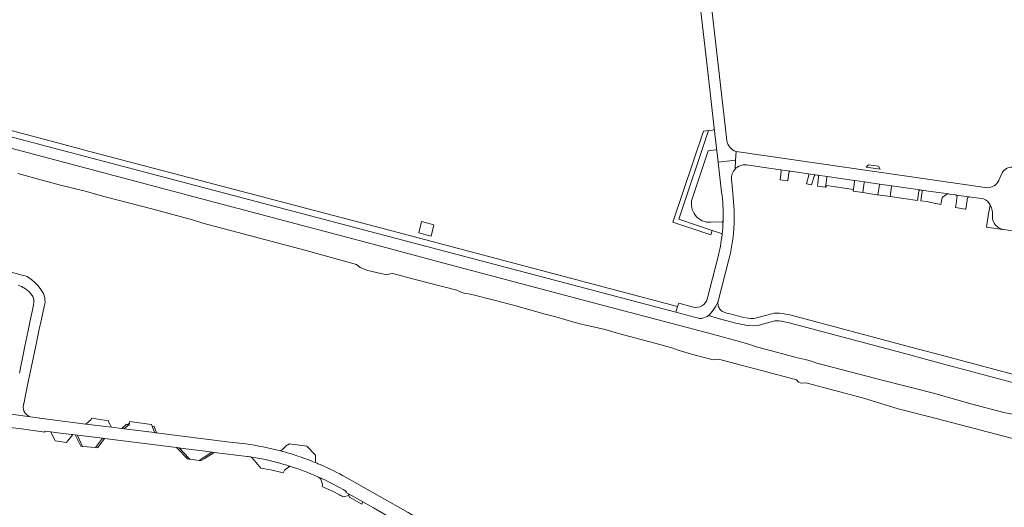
# Model space of a CAD drawing. Header units: metres. Extents: x 166325 to 190320, y 381923 to 404576.
# Tile 980 of 1056: x 181979 to 182509, y 385349 to 385612. Entities that reach past the tile are written whole.
import ezdxf

# ---------------------------------------------------------------- set-up
doc = ezdxf.new("R2010")
doc.units = ezdxf.units.M
for name, color, linetype, lineweight in [('B-WE-VH-VERHARDING_ASFALT-GV', 8, 'Continuous', 18), ('B-WE-VH-VERHARDING_BETON-GV', 8, 'Continuous', 18), ('B-WE-VH-VERHARDING_BETONSTRAATSTEEN-GV', 8, 'Continuous', 18), ('B-WE-VH-VERHARDING_HALFVERHARDING-GV', 8, 'Continuous', 18)]:
    doc.layers.add(name, color=color, linetype=linetype, lineweight=lineweight)

msp = doc.modelspace()

# ---------------------------------------------------------------- linework, layer by layer
at = {"layer": 'B-WE-VH-VERHARDING_ASFALT-GV', "flags": 128}
for points in [[(182359.68, 385547.06), (182348.716, 385642.958), (182342.753, 385642.173), (182342.861, 385641.228), (182342.865, 385641.193), (182342.874, 385641.111), (182343.325, 385637.18), (182343.371, 385636.782), (182343.409, 385636.449)], [(182359.68, 385547.06), (182348.716, 385642.958), (182342.753, 385642.173), (182342.861, 385641.228), (182342.865, 385641.193), (182342.874, 385641.111), (182343.325, 385637.18), (182343.371, 385636.782), (182343.409, 385636.449)], [(182343.409, 385636.449), (182343.916, 385632.022), (182343.928, 385631.915), (182344.03, 385631.024), (182344.05, 385630.849), (182349.413, 385584.04)], [(182343.409, 385636.449), (182343.916, 385632.022), (182343.928, 385631.915), (182344.03, 385631.024), (182344.05, 385630.849), (182349.413, 385584.04)], [(182349.413, 385584.04), (182352.871, 385553.853), (182354.289, 385541.641), (182355.008, 385535.428), (182364.392, 385536.515), (182364.629, 385541.282)], [(182349.413, 385584.04), (182352.871, 385553.853), (182354.289, 385541.641), (182355.008, 385535.428), (182364.392, 385536.515), (182364.629, 385541.282)], [(182499.998, 385521.71), (182364.709, 385541.258), (182364.629, 385541.282), (182364.392, 385536.515), (182364.154, 385531.741)], [(182499.998, 385521.71), (182364.709, 385541.258), (182364.629, 385541.282), (182364.392, 385536.515), (182364.154, 385531.741)], [(182364.154, 385531.741), (182364.392, 385536.515), (182355.008, 385535.428), (182356.87, 385519.345)], [(182364.154, 385531.741), (182364.392, 385536.515), (182355.008, 385535.428), (182356.87, 385519.345)], [(182370.195, 385533.994), (182388.444, 385531.37), (182388.61, 385531.346), (182393.959, 385530.577), (182402.525, 385529.345), (182403.338, 385529.228), (182403.485, 385529.207), (182407.509, 385528.629), (182408.586, 385528.474), (182413.64, 385527.747), (182428.524, 385525.607), (182433.75, 385524.856), (182441.916, 385523.681), (182448.391, 385522.75), (182463.739, 385520.543), (182464.372, 385520.452), (182479.032, 385518.345), (182480.584, 385518.121), (182482.95, 385517.781), (182483.048, 385517.767), (182490.253, 385516.731), (182497.936, 385515.626)], [(182370.195, 385533.994), (182388.444, 385531.37), (182388.61, 385531.346), (182393.959, 385530.577), (182402.525, 385529.345), (182403.338, 385529.228), (182403.485, 385529.207), (182407.509, 385528.629), (182408.586, 385528.474), (182413.64, 385527.747), (182428.524, 385525.607), (182433.75, 385524.856), (182441.916, 385523.681), (182448.391, 385522.75), (182463.739, 385520.543), (182464.372, 385520.452), (182479.032, 385518.345), (182480.584, 385518.121), (182482.95, 385517.781), (182483.048, 385517.767), (182490.253, 385516.731), (182497.936, 385515.626)], [(182363.415, 385499.42), (182363.412, 385499.997), (182363.56, 385502.21), (182363.666, 385505.846), (182363.595, 385509.482), (182362.94, 385518.77), (182362.138, 385526.246)], [(182363.415, 385499.42), (182363.412, 385499.997), (182363.56, 385502.21), (182363.666, 385505.846), (182363.595, 385509.482), (182362.94, 385518.77), (182362.138, 385526.246)], [(182507.927, 385529.624), (182507.792, 385529.325), (182506.194, 385525.771), (182506.103, 385525.567)], [(182507.927, 385529.624), (182507.792, 385529.325), (182506.194, 385525.771), (182506.103, 385525.567)], [(182357.666, 385504.698), (182357.649, 385504.244), (182357.629, 385503.79)], [(182357.666, 385504.698), (182357.649, 385504.244), (182357.629, 385503.79)], [(182503.735, 385502.519), (182504.399, 385501.576)], [(182503.735, 385502.519), (182504.399, 385501.576)], [(182508.601, 385499.158), (182515.998, 385498.145)], [(182508.601, 385499.158), (182515.998, 385498.145)], [(182354.83, 385483.992), (182349.065, 385461.707)], [(182354.83, 385483.992), (182349.065, 385461.707)], [(182354.966, 385460.65), (182360.561, 385482.243)], [(182354.966, 385460.65), (182360.561, 385482.243)], [(181968.832, 385400.362), (181984.649, 385398.239), (181983.674, 385398.658), (181983.19, 385398.928), (181982.737, 385399.247), (181982.32, 385399.612), (181981.943, 385400.017), (181981.61, 385400.46), (181981.324, 385400.935), (181981.09, 385401.437), (181980.908, 385401.96), (181980.829, 385402.299), (181980.749, 385403.053), (181980.75, 385403.81), (181980.83, 385404.563), (181980.949, 385405.106), (181980.99, 385405.304), (181982.145, 385410.805), (181983.625, 385417.94), (181985.551, 385427.171), (181987.515, 385436.53), (181989.391, 385445.514), (181990.592, 385450.895), (181992.016, 385457.635), (181992.294, 385458.984), (181992.453, 385460.353), (181992.429, 385461.372), (181992.295, 385462.383), (181992.053, 385463.373), (181991.606, 385464.618), (181991.003, 385465.795), (181990.252, 385466.884), (181988.687, 385468.829), (181986.902, 385470.575), (181985.345, 385472.012), (181983.647, 385473.28), (181982.714, 385473.796), (181981.726, 385474.198), (181980.697, 385474.479), (181979.352, 385474.795), (181972.957, 385476.467)], [(181968.832, 385400.362), (181984.649, 385398.239), (181983.674, 385398.658), (181983.19, 385398.928), (181982.737, 385399.247), (181982.32, 385399.612), (181981.943, 385400.017), (181981.61, 385400.46), (181981.324, 385400.935), (181981.09, 385401.437), (181980.908, 385401.96), (181980.829, 385402.299), (181980.749, 385403.053), (181980.75, 385403.81), (181980.83, 385404.563), (181980.949, 385405.106), (181980.99, 385405.304), (181982.145, 385410.805), (181983.625, 385417.94), (181985.551, 385427.171), (181987.515, 385436.53), (181989.391, 385445.514), (181990.592, 385450.895), (181992.016, 385457.635), (181992.294, 385458.984), (181992.453, 385460.353), (181992.429, 385461.372), (181992.295, 385462.383), (181992.053, 385463.373), (181991.606, 385464.618), (181991.003, 385465.795), (181990.252, 385466.884), (181988.687, 385468.829), (181986.902, 385470.575), (181985.345, 385472.012), (181983.647, 385473.28), (181982.714, 385473.796), (181981.726, 385474.198), (181980.697, 385474.479), (181979.352, 385474.795), (181972.957, 385476.467)], [(181968.832, 385400.362), (181984.649, 385398.239), (181983.674, 385398.658), (181983.19, 385398.928), (181982.737, 385399.247), (181982.32, 385399.612), (181981.943, 385400.017), (181981.61, 385400.46), (181981.324, 385400.935), (181981.09, 385401.437), (181980.908, 385401.96), (181980.829, 385402.299), (181980.749, 385403.053), (181980.75, 385403.81), (181980.83, 385404.563), (181980.949, 385405.106), (181980.99, 385405.304), (181982.145, 385410.805), (181983.625, 385417.94), (181985.551, 385427.171), (181987.515, 385436.53), (181989.391, 385445.514), (181990.592, 385450.895), (181992.016, 385457.635), (181992.294, 385458.984), (181992.453, 385460.353), (181992.429, 385461.372), (181992.295, 385462.383), (181992.053, 385463.373), (181991.606, 385464.618), (181991.003, 385465.795), (181990.252, 385466.884), (181988.687, 385468.829), (181986.902, 385470.575), (181985.345, 385472.012), (181983.647, 385473.28), (181982.714, 385473.796), (181981.726, 385474.198), (181980.697, 385474.479), (181979.352, 385474.795), (181972.957, 385476.467)], [(181977.977, 385469.235), (181979.869, 385468.515), (181981.993, 385467.297), (181983.756, 385465.824), (181985.044, 385464.424), (181985.825, 385463.008), (181986.346, 385461.418), (181986.419, 385459.999), (181986.271, 385458.637), (181985.489, 385454.956), (181984.498, 385450.121), (181983.612, 385445.672), (181982.674, 385441.267), (181981.651, 385436.262), (181980.519, 385430.834), (181979.391, 385425.482), (181978.641, 385421.816)], [(181977.977, 385469.235), (181979.869, 385468.515), (181981.993, 385467.297), (181983.756, 385465.824), (181985.044, 385464.424), (181985.825, 385463.008), (181986.346, 385461.418), (181986.419, 385459.999), (181986.271, 385458.637), (181985.489, 385454.956), (181984.498, 385450.121), (181983.612, 385445.672), (181982.674, 385441.267), (181981.651, 385436.262), (181980.519, 385430.834), (181979.391, 385425.482), (181978.641, 385421.816)], [(181977.977, 385469.235), (181979.869, 385468.515), (181981.993, 385467.297), (181983.756, 385465.824), (181985.044, 385464.424), (181985.825, 385463.008), (181986.346, 385461.418), (181986.419, 385459.999), (181986.271, 385458.637), (181985.489, 385454.956), (181984.498, 385450.121), (181983.612, 385445.672), (181982.674, 385441.267), (181981.651, 385436.262), (181980.519, 385430.834), (181979.391, 385425.482), (181978.641, 385421.816)], [(182341.721, 385457.417), (182333.76, 385459.54), (182333.184, 385457.666), (182332.24, 385454.59), (182343.051, 385451.75), (182345.184, 385451.19)], [(182341.721, 385457.417), (182333.76, 385459.54), (182333.184, 385457.666), (182332.24, 385454.59), (182343.051, 385451.75), (182345.184, 385451.19)], [(182375.138, 385451.338), (182374.171, 385451.231), (182372.656, 385451.217), (182371.148, 385451.354), (182368.749, 385451.828), (182360.712, 385453.858), (182359.434, 385454.177), (182358.199, 385454.632), (182357.019, 385455.216), (182356.566, 385455.592), (182356.16, 385456.017), (182355.804, 385456.485), (182355.503, 385456.991), (182355.263, 385457.528), (182355.085, 385458.089), (182354.805, 385460.119)], [(182375.138, 385451.338), (182374.171, 385451.231), (182372.656, 385451.217), (182371.148, 385451.354), (182368.749, 385451.828), (182360.712, 385453.858), (182359.434, 385454.177), (182358.199, 385454.632), (182357.019, 385455.216), (182356.566, 385455.592), (182356.16, 385456.017), (182355.804, 385456.485), (182355.503, 385456.991), (182355.263, 385457.528), (182355.085, 385458.089), (182354.805, 385460.119)], [(182345.184, 385451.19), (182346.119, 385451.312), (182347.12, 385451.558), (182348.089, 385451.913), (182349.013, 385452.372), (182349.745, 385452.842), (182349.881, 385452.929), (182350.85, 385453.936), (182352.32, 385455.805)], [(182345.184, 385451.19), (182346.119, 385451.312), (182347.12, 385451.558), (182348.089, 385451.913), (182349.013, 385452.372), (182349.745, 385452.842), (182349.881, 385452.929), (182350.85, 385453.936), (182352.32, 385455.805)], [(182352.32, 385455.805), (182350.85, 385453.936), (182349.881, 385452.929), (182349.745, 385452.842), (182356.237, 385450.938), (182356.461, 385450.879), (182358.443, 385450.355), (182364.56, 385448.738), (182370.861, 385447.374), (182374.172, 385447.19), (182376.626, 385447.393), (182380.194, 385448.478), (182380.898, 385448.692), (182384.769, 385449.726), (182385.612, 385449.885), (182386.718, 385449.929), (182387.865, 385449.92), (182389.06, 385449.809), (182389.788, 385449.682), (182393.298, 385448.934), (182457.461, 385431.793), (182465.267, 385429.767), (182473.786, 385427.432), (182597.682, 385394.334)], [(182352.32, 385455.805), (182350.85, 385453.936), (182349.881, 385452.929), (182349.745, 385452.842), (182356.237, 385450.938), (182356.461, 385450.879), (182358.443, 385450.355), (182364.56, 385448.738), (182370.861, 385447.374), (182374.172, 385447.19), (182376.626, 385447.393), (182380.194, 385448.478), (182380.898, 385448.692), (182384.769, 385449.726), (182385.612, 385449.885), (182386.718, 385449.929), (182387.865, 385449.92), (182389.06, 385449.809), (182389.788, 385449.682), (182393.298, 385448.934), (182457.461, 385431.793), (182465.267, 385429.767), (182473.786, 385427.432), (182597.682, 385394.334)], [(182598.83, 385398.384), (182474.529, 385431.592), (182458.857, 385435.779), (182394.335, 385453.016), (182390.588, 385453.814), (182389.616, 385453.983), (182388.077, 385454.126), (182386.65, 385454.138), (182385.136, 385454.077), (182383.835, 385453.832), (182379.742, 385452.739), (182375.138, 385451.338)], [(182598.83, 385398.384), (182474.529, 385431.592), (182458.857, 385435.779), (182394.335, 385453.016), (182390.588, 385453.814), (182389.616, 385453.983), (182388.077, 385454.126), (182386.65, 385454.138), (182385.136, 385454.077), (182383.835, 385453.832), (182379.742, 385452.739), (182375.138, 385451.338)], [(182035.036, 385391.782), (182034.123, 385391.896), (182033.831, 385391.932), (182028.297, 385392.622), (182014.469, 385394.346), (182003.377, 385395.729), (181989.713, 385397.558), (181989.448, 385397.594), (181988.579, 385397.711), (181984.649, 385398.239), (181968.832, 385400.362), (181968.772, 385400.37), (181968.18, 385400.45), (181967.607, 385400.532), (181967.465, 385400.552), (181954.923, 385402.355), (181927.332, 385406.321), (181907.425, 385408.356), (181902.497, 385408.757), (181897.861, 385409.151)], [(182035.036, 385391.782), (182034.123, 385391.896), (182033.831, 385391.932), (182028.297, 385392.622), (182014.469, 385394.346), (182003.377, 385395.729), (181989.713, 385397.558), (181989.448, 385397.594), (181988.579, 385397.711), (181984.649, 385398.239), (181968.832, 385400.362), (181968.772, 385400.37), (181968.18, 385400.45), (181967.607, 385400.532), (181967.465, 385400.552), (181954.923, 385402.355), (181927.332, 385406.321), (181907.425, 385408.356), (181902.497, 385408.757), (181897.861, 385409.151)], [(182035.036, 385391.782), (182034.123, 385391.896), (182033.831, 385391.932), (182028.297, 385392.622), (182014.469, 385394.346), (182003.377, 385395.729), (181989.713, 385397.558), (181989.448, 385397.594), (181988.579, 385397.711), (181984.649, 385398.239), (181968.832, 385400.362), (181968.772, 385400.37), (181968.18, 385400.45), (181967.607, 385400.532), (181967.465, 385400.552), (181954.923, 385402.355), (181927.332, 385406.321), (181907.425, 385408.356), (181902.497, 385408.757), (181897.861, 385409.151)], [(181973.826, 385392.513), (181979.758, 385391.699), (181992.318, 385389.977), (181992.401, 385390.555), (181995.59, 385390.154), (181999.445, 385389.67), (182006.795, 385388.746), (182007.471, 385388.661), (182008.707, 385388.506), (182009.862, 385388.361), (182009.875, 385388.359), (182023.328, 385386.669), (182023.801, 385386.61), (182024.459, 385386.527), (182063.281, 385381.651), (182064.647, 385381.48), (182065.337, 385381.393), (182080.164, 385379.54), (182082.391, 385379.262), (182083.64, 385379.106), (182095.378, 385377.639), (182101.346, 385376.893)], [(181973.826, 385392.513), (181979.758, 385391.699), (181992.318, 385389.977), (181992.401, 385390.555), (181995.59, 385390.154), (181999.445, 385389.67), (182006.795, 385388.746), (182007.471, 385388.661), (182008.707, 385388.506), (182009.862, 385388.361), (182009.875, 385388.359), (182023.328, 385386.669), (182023.801, 385386.61), (182024.459, 385386.527), (182063.281, 385381.651), (182064.647, 385381.48), (182065.337, 385381.393), (182080.164, 385379.54), (182082.391, 385379.262), (182083.64, 385379.106), (182095.378, 385377.639), (182101.346, 385376.893)], [(181973.826, 385392.513), (181979.758, 385391.699), (181992.318, 385389.977), (181992.401, 385390.555), (181995.59, 385390.154), (181999.445, 385389.67), (182006.795, 385388.746), (182007.471, 385388.661), (182008.707, 385388.506), (182009.862, 385388.361), (182009.875, 385388.359), (182023.328, 385386.669), (182023.801, 385386.61), (182024.459, 385386.527), (182063.281, 385381.651), (182064.647, 385381.48), (182065.337, 385381.393), (182080.164, 385379.54), (182082.391, 385379.262), (182083.64, 385379.106), (182095.378, 385377.639), (182101.346, 385376.893)], [(182100.567, 385383.613), (182091.949, 385384.687), (182053.692, 385389.456), (182052.419, 385389.615), (182051.701, 385389.704), (182051.34, 385389.749), (182035.036, 385391.782)], [(182100.567, 385383.613), (182091.949, 385384.687), (182053.692, 385389.456), (182052.419, 385389.615), (182051.701, 385389.704), (182051.34, 385389.749), (182035.036, 385391.782)], [(182100.567, 385383.613), (182091.949, 385384.687), (182053.692, 385389.456), (182052.419, 385389.615), (182051.701, 385389.704), (182051.34, 385389.749), (182035.036, 385391.782)], [(182128.652, 385377.124), (182127.744, 385377.428)], [(182128.652, 385377.124), (182127.744, 385377.428)], [(182128.652, 385377.124), (182127.744, 385377.428)], [(182141.387, 385372.19), (182140.694, 385372.492), (182139.999, 385372.791)], [(182141.387, 385372.19), (182140.694, 385372.492), (182139.999, 385372.791)], [(182141.387, 385372.19), (182140.694, 385372.492), (182139.999, 385372.791)], [(182154.804, 385358.043), (182154.517, 385357.488), (182155.943, 385356.686), (182163.606, 385352.373), (182169.318, 385349.159), (182191.053, 385336.661), (182195.246, 385334.25), (182202.768, 385329.925), (182204.501, 385328.928), (182221.14, 385319.361), (182223.011, 385318.285), (182223.33, 385318.101), (182226.658, 385324.03), (182219.08, 385328.782), (182209.112, 385334.508), (182200.946, 385339.199), (182198.931, 385340.357), (182195.107, 385342.553), (182187.969, 385346.653), (182172.753, 385355.394), (182156.224, 385364.712), (182154.337, 385365.776)], [(182154.804, 385358.043), (182154.517, 385357.488), (182155.943, 385356.686), (182163.606, 385352.373), (182169.318, 385349.159), (182191.053, 385336.661), (182195.246, 385334.25), (182202.768, 385329.925), (182204.501, 385328.928), (182221.14, 385319.361), (182223.011, 385318.285), (182223.33, 385318.101), (182226.658, 385324.03), (182219.08, 385328.782), (182209.112, 385334.508), (182200.946, 385339.199), (182198.931, 385340.357), (182195.107, 385342.553), (182187.969, 385346.653), (182172.753, 385355.394), (182156.224, 385364.712), (182154.337, 385365.776)], [(182154.804, 385358.043), (182154.517, 385357.488), (182155.943, 385356.686), (182163.606, 385352.373), (182169.318, 385349.159), (182191.053, 385336.661), (182195.246, 385334.25), (182202.768, 385329.925), (182204.501, 385328.928), (182221.14, 385319.361), (182223.011, 385318.285), (182223.33, 385318.101), (182226.658, 385324.03), (182219.08, 385328.782), (182209.112, 385334.508), (182200.946, 385339.199), (182198.931, 385340.357), (182195.107, 385342.553), (182187.969, 385346.653), (182172.753, 385355.394), (182156.224, 385364.712), (182154.337, 385365.776)]]:
    msp.add_lwpolyline(points, dxfattribs=at)
at = {"layer": 'B-WE-VH-VERHARDING_ASFALT-GV'}
for points in [[(182364.629, 385541.282, -0.2881523), (182359.68, 385547.06)], [(182362.138, 385526.246, -0.2075059), (182364.154, 385531.741)], [(182362.138, 385526.246, -0.2075059), (182364.154, 385531.741)], [(182364.154, 385531.741, -0.2305627), (182370.195, 385533.994)], [(182364.154, 385531.741, -0.2305627), (182370.195, 385533.994)], [(182513.48, 385532.81, 0.27323), (182507.927, 385529.624)], [(182513.48, 385532.81, 0.27323), (182507.927, 385529.624)], [(182506.103, 385525.567, -0.2919422), (182499.998, 385521.71)], [(182506.103, 385525.567, -0.2919422), (182499.998, 385521.71)], [(182356.87, 385519.345, -0.0445126), (182357.666, 385504.698)], [(182356.87, 385519.345, -0.0445126), (182357.666, 385504.698)], [(182497.936, 385515.626, -0.2197829), (182501.441, 385512.461)], [(182497.936, 385515.626, -0.2197829), (182501.441, 385512.461)], [(182501.441, 385512.461, -0.1556733), (182502.771, 385506.006)], [(182501.441, 385512.461, -0.1556733), (182502.771, 385506.006)], [(182502.771, 385506.006, 0.1311667), (182503.735, 385502.519)], [(182502.771, 385506.006, 0.1311667), (182503.735, 385502.519)], [(182357.629, 385503.79, -0.0322014), (182357.1, 385496.49)], [(182504.399, 385501.576, 0.0819481), (182506.129, 385500.084)], [(182504.399, 385501.576, 0.0819481), (182506.129, 385500.084)], [(182506.129, 385500.084, 0.0659794), (182507.817, 385499.339)], [(182506.129, 385500.084, 0.0659794), (182507.817, 385499.339)], [(182357.1, 385496.49, -0.0368122), (182354.83, 385483.992)], [(182357.1, 385496.49, -0.0368122), (182354.83, 385483.992)], [(182360.561, 385482.243, 0.0494826), (182363.415, 385499.42)], [(182360.561, 385482.243, 0.0494826), (182363.415, 385499.42)], [(182507.817, 385499.339, 0.0295297), (182508.601, 385499.158)], [(182349.065, 385461.707, -0.4161716), (182341.721, 385457.417)], [(182349.065, 385461.707, -0.4161716), (182341.721, 385457.417)], [(182352.32, 385455.805, 0.1034671), (182354.805, 385460.119)], [(182352.32, 385455.805, 0.1034671), (182354.805, 385460.119)], [(182354.805, 385460.119, -0.1034671), (182352.32, 385455.805)], [(182354.805, 385460.119, 0.0125958), (182354.966, 385460.65)], [(182354.805, 385460.119, 0.0125958), (182354.966, 385460.65)], [(182119.274, 385379.932, 0.0319084), (182100.567, 385383.613)], [(182119.274, 385379.932, 0.0319084), (182100.567, 385383.613)], [(182119.274, 385379.932, 0.0319084), (182100.567, 385383.613)], [(182127.744, 385377.428, 0.0149001), (182119.274, 385379.932)], [(182127.744, 385377.428, 0.0149001), (182119.274, 385379.932)], [(182127.744, 385377.428, 0.0149001), (182119.274, 385379.932)], [(182101.346, 385376.893, -0.0045965), (182103.721, 385376.55)], [(182101.346, 385376.893, -0.0045965), (182103.721, 385376.55)], [(182101.346, 385376.893, -0.0045965), (182103.721, 385376.55)], [(182103.721, 385376.55, -0.035323), (182121.095, 385372.595)], [(182103.721, 385376.55, -0.035323), (182121.095, 385372.595)], [(182103.721, 385376.55, -0.035323), (182121.095, 385372.595)], [(182121.095, 385372.595, -0.0057314), (182124.263, 385371.639)], [(182121.095, 385372.595, -0.0057314), (182124.263, 385371.639)], [(182121.095, 385372.595, -0.0057314), (182124.263, 385371.639)], [(182138.069, 385373.601, 0.0162389), (182128.652, 385377.124)], [(182138.069, 385373.601, 0.0162389), (182128.652, 385377.124)], [(182139.999, 385372.791, 0.003013), (182138.069, 385373.601)], [(182139.999, 385372.791, 0.003013), (182138.069, 385373.601)], [(182139.999, 385372.791, 0.003013), (182138.069, 385373.601)], [(182154.337, 385365.776, 0.023148), (182141.387, 385372.19)], [(182154.337, 385365.776, 0.023148), (182141.387, 385372.19)], [(182154.337, 385365.776, 0.023148), (182141.387, 385372.19)], [(182124.263, 385371.639, -0.0281841), (182139.7, 385365.815)], [(182124.263, 385371.639, -0.0281841), (182139.7, 385365.815)], [(182124.263, 385371.639, -0.0281841), (182139.7, 385365.815)], [(182139.7, 385365.815, -0.0290156), (182154.804, 385358.043)], [(182139.7, 385365.815, -0.0290156), (182154.804, 385358.043)], [(182139.7, 385365.815, -0.0290156), (182154.804, 385358.043)]]:
    msp.add_lwpolyline(points, format="xyb", dxfattribs=at)
at = {"layer": 'B-WE-VH-VERHARDING_BETON-GV', "flags": 128}
for points in [[(182200.461, 385495.594), (182201.894, 385501.725), (182195.204, 385503.507), (182193.792, 385497.371)], [(182200.461, 385495.594), (182201.894, 385501.725), (182195.204, 385503.507), (182193.792, 385497.371)], [(182037.975, 385394.834), (182037.606, 385394.885), (182037.487, 385394.088), (182036.774, 385394.196), (182036.3, 385394.267), (182033.831, 385391.932), (182034.123, 385391.896), (182035.036, 385391.782), (182037.177, 385393.788), (182037.816, 385393.709)], [(182037.975, 385394.834), (182037.606, 385394.885), (182037.487, 385394.088), (182036.774, 385394.196), (182036.3, 385394.267), (182033.831, 385391.932), (182034.123, 385391.896), (182035.036, 385391.782), (182037.177, 385393.788), (182037.816, 385393.709)], [(182037.975, 385394.834), (182037.606, 385394.885), (182037.487, 385394.088), (182036.774, 385394.196), (182036.3, 385394.267), (182033.831, 385391.932), (182034.123, 385391.896), (182035.036, 385391.782), (182037.177, 385393.788), (182037.816, 385393.709)], [(182009.875, 385388.359), (182009.862, 385388.361), (182008.707, 385388.506), (182011.699, 385382.407), (182011.978, 385382.378), (182012.729, 385382.343), (182009.945, 385388.211)], [(182009.875, 385388.359), (182009.862, 385388.361), (182008.707, 385388.506), (182011.699, 385382.407), (182011.978, 385382.378), (182012.729, 385382.343), (182009.945, 385388.211)], [(182009.875, 385388.359), (182009.862, 385388.361), (182008.707, 385388.506), (182011.699, 385382.407), (182011.978, 385382.378), (182012.729, 385382.343), (182009.945, 385388.211)], [(182051.283, 385393.024), (182050.195, 385393.178), (182050.205, 385393.149), (182051.34, 385389.749), (182051.701, 385389.704), (182052.419, 385389.615)], [(182051.283, 385393.024), (182050.195, 385393.178), (182050.205, 385393.149), (182051.34, 385389.749), (182051.701, 385389.704), (182052.419, 385389.615)], [(182051.283, 385393.024), (182050.195, 385393.178), (182050.205, 385393.149), (182051.34, 385389.749), (182051.701, 385389.704), (182052.419, 385389.615)], [(182020.864, 385381.665), (182024.459, 385386.527), (182023.801, 385386.61), (182023.328, 385386.669), (182019.58, 385381.653), (182020.32, 385381.578)], [(182020.864, 385381.665), (182024.459, 385386.527), (182023.801, 385386.61), (182023.328, 385386.669), (182019.58, 385381.653), (182020.32, 385381.578)], [(182020.864, 385381.665), (182024.459, 385386.527), (182023.801, 385386.61), (182023.328, 385386.669), (182019.58, 385381.653), (182020.32, 385381.578)], [(182063.281, 385381.651), (182069.252, 385375.608), (182069.996, 385375.516), (182070.495, 385375.449), (182069.977, 385375.983), (182064.647, 385381.48)], [(182063.281, 385381.651), (182069.252, 385375.608), (182069.996, 385375.516), (182070.495, 385375.449), (182069.977, 385375.983), (182064.647, 385381.48)], [(182063.281, 385381.651), (182069.252, 385375.608), (182069.996, 385375.516), (182070.495, 385375.449), (182069.977, 385375.983), (182064.647, 385381.48)], [(182075.394, 385374.791), (182076.48, 385374.645), (182078.097, 385375.652), (182083.64, 385379.106), (182082.391, 385379.262), (182078.794, 385376.963)], [(182075.394, 385374.791), (182076.48, 385374.645), (182078.097, 385375.652), (182083.64, 385379.106), (182082.391, 385379.262), (182078.794, 385376.963)], [(182075.394, 385374.791), (182076.48, 385374.645), (182078.097, 385375.652), (182083.64, 385379.106), (182082.391, 385379.262), (182078.794, 385376.963)]]:
    msp.add_lwpolyline(points, close=True, dxfattribs=at)
at = {"layer": 'B-WE-VH-VERHARDING_BETONSTRAATSTEEN-GV', "flags": 128}
for points in [[(182351.99, 385552.72), (182349.85, 385552.47), (182333.82, 385504.67), (182351.8, 385498.66), (182356.75, 385497.03), (182356.955, 385496.78), (182357.1, 385496.49)], [(182351.99, 385552.72), (182349.85, 385552.47), (182333.82, 385504.67), (182351.8, 385498.66), (182356.75, 385497.03), (182356.955, 385496.78), (182357.1, 385496.49)], [(182354.289, 385541.641), (182352.871, 385553.853)], [(182354.289, 385541.641), (182352.871, 385553.853)], [(182340.98, 385515.73), (182348.375, 385537.862), (182349.612, 385541.565), (182353.77, 385542.041), (182354.112, 385541.949), (182354.289, 385541.641)], [(182340.98, 385515.73), (182348.375, 385537.862), (182349.612, 385541.565), (182353.77, 385542.041), (182354.112, 385541.949), (182354.289, 385541.641)], [(182393.959, 385530.577), (182388.61, 385531.346)], [(182393.959, 385530.577), (182388.61, 385531.346)], [(182388.998, 385530.514), (182388.326, 385525.94), (182392.513, 385525.341), (182393.15, 385529.933)], [(182388.998, 385530.514), (182388.326, 385525.94), (182392.513, 385525.341), (182393.15, 385529.933)], [(182403.781, 385528.392), (182402.54, 385523.821), (182405.294, 385523.306)], [(182403.781, 385528.392), (182402.54, 385523.821), (182405.294, 385523.306)], [(182407.509, 385528.629), (182403.485, 385529.207), (182403.338, 385529.228)], [(182407.509, 385528.629), (182403.485, 385529.207), (182403.338, 385529.228)], [(182405.294, 385523.306), (182406.831, 385528.205)], [(182405.294, 385523.306), (182406.831, 385528.205)], [(182409.129, 385527.763), (182408.634, 385523.904), (182408.465, 385522.587), (182412.808, 385521.956), (182412.947, 385522.927), (182413.587, 385527.376), (182413.64, 385527.747)], [(182409.129, 385527.763), (182408.634, 385523.904), (182408.465, 385522.587), (182412.808, 385521.956), (182412.947, 385522.927), (182413.587, 385527.376), (182413.64, 385527.747)], [(182413.64, 385527.747), (182408.586, 385528.474)], [(182413.64, 385527.747), (182408.586, 385528.474)], [(182463.739, 385520.543), (182448.391, 385522.75), (182448.338, 385522.374), (182447.566, 385516.909)], [(182463.739, 385520.543), (182448.391, 385522.75), (182448.338, 385522.374), (182447.566, 385516.909)], [(182447.566, 385516.909), (182447.645, 385516.898), (182462.34, 385514.804)], [(182447.566, 385516.909), (182447.645, 385516.898), (182462.34, 385514.804)], [(182462.34, 385514.804), (182463.107, 385519.851)], [(182462.34, 385514.804), (182463.107, 385519.851)], [(182464.841, 385519.655), (182464.088, 385514.654), (182464.12, 385514.653), (182467.556, 385514.211), (182469.485, 385513.652), (182475.023, 385512.601)], [(182464.841, 385519.655), (182464.088, 385514.654), (182464.12, 385514.653), (182467.556, 385514.211), (182469.485, 385513.652), (182475.023, 385512.601)], [(182479.032, 385518.345), (182464.372, 385520.452)], [(182479.032, 385518.345), (182464.372, 385520.452)], [(182475.023, 385512.601), (182475.579, 385516.265), (182475.722, 385516.37), (182478.222, 385518.201)], [(182475.023, 385512.601), (182475.579, 385516.265), (182475.722, 385516.37), (182478.222, 385518.201)], [(182483.689, 385516.92), (182483.405, 385514.857), (182483.334, 385514.346), (182483.325, 385514.277), (182482.889, 385511.115), (182487.976, 385510.156), (182488.47, 385510.063)], [(182483.689, 385516.92), (182483.405, 385514.857), (182483.334, 385514.346), (182483.325, 385514.277), (182482.889, 385511.115), (182487.976, 385510.156), (182488.47, 385510.063)], [(182490.253, 385516.731), (182483.048, 385517.767)], [(182490.253, 385516.731), (182483.048, 385517.767)], [(182488.47, 385510.063), (182489.342, 385516.166)], [(182488.47, 385510.063), (182489.342, 385516.166)], [(182501.441, 385512.461), (182501.419, 385512.325), (182500.686, 385507.76), (182499.504, 385500.404), (182499.586, 385500.393), (182508.18, 385499.216), (182508.601, 385499.158)], [(182501.441, 385512.461), (182501.419, 385512.325), (182500.686, 385507.76), (182499.504, 385500.404), (182499.586, 385500.393), (182508.18, 385499.216), (182508.601, 385499.158)], [(182357.14, 385503.36), (182351.096, 385503.05)], [(182357.14, 385503.36), (182351.096, 385503.05)], [(182504.399, 385501.576), (182503.735, 385502.519)], [(182138.099, 385377.673), (182133.452, 385382.376), (182124.201, 385383.633), (182121.937, 385382.375)], [(182138.099, 385377.673), (182133.452, 385382.376), (182124.201, 385383.633), (182121.937, 385382.375)], [(182138.099, 385377.673), (182133.452, 385382.376), (182124.201, 385383.633), (182121.937, 385382.375)], [(182138.069, 385373.601), (182138.092, 385376.758), (182138.099, 385377.673)], [(182138.069, 385373.601), (182138.092, 385376.758), (182138.099, 385377.673)], [(182138.069, 385373.601), (182138.092, 385376.758), (182138.099, 385377.673)], [(182103.721, 385376.55), (182106.209, 385373.628), (182108.626, 385370.647)], [(182103.721, 385376.55), (182106.209, 385373.628), (182108.626, 385370.647)], [(182103.721, 385376.55), (182106.209, 385373.628), (182108.626, 385370.647)], [(182127.744, 385377.428), (182128.652, 385377.124)], [(182127.744, 385377.428), (182128.652, 385377.124)], [(182120.778, 385368.04), (182121.355, 385369.602), (182124.263, 385371.639)], [(182120.778, 385368.04), (182121.355, 385369.602), (182124.263, 385371.639)], [(182120.778, 385368.04), (182121.355, 385369.602), (182124.263, 385371.639)], [(182139.7, 385365.815), (182140.948, 385364.68), (182141.898, 385361.786), (182141.646, 385360.781)], [(182139.7, 385365.815), (182140.948, 385364.68), (182141.898, 385361.786), (182141.646, 385360.781)], [(182139.7, 385365.815), (182140.948, 385364.68), (182141.898, 385361.786), (182141.646, 385360.781)], [(182152.994, 385355.169), (182156.122, 385355.93), (182155.943, 385356.686), (182154.517, 385357.488), (182154.804, 385358.043)], [(182152.994, 385355.169), (182156.122, 385355.93), (182155.943, 385356.686), (182154.517, 385357.488), (182154.804, 385358.043)], [(182152.994, 385355.169), (182156.122, 385355.93), (182155.943, 385356.686), (182154.517, 385357.488), (182154.804, 385358.043)]]:
    msp.add_lwpolyline(points, dxfattribs=at)
at = {"layer": 'B-WE-VH-VERHARDING_BETONSTRAATSTEEN-GV'}
for points in [[(182352.871, 385553.853, -0.4071132), (182351.99, 385552.72)], [(182352.871, 385553.853, -0.4071132), (182351.99, 385552.72)], [(182388.61, 385531.346, -0.0675298), (182388.807, 385531.122)], [(182388.61, 385531.346, -0.0675298), (182388.807, 385531.122)], [(182388.807, 385531.122, -0.1499302), (182388.998, 385530.514)], [(182388.807, 385531.122, -0.1499302), (182388.998, 385530.514)], [(182393.15, 385529.933, -0.1684783), (182393.429, 385530.399)], [(182393.15, 385529.933, -0.1684783), (182393.429, 385530.399)], [(182393.429, 385530.399, -0.1809946), (182393.959, 385530.577)], [(182393.429, 385530.399, -0.1809946), (182393.959, 385530.577)], [(182403.338, 385529.228, -0.4580641), (182403.781, 385528.392)], [(182403.338, 385529.228, -0.4580641), (182403.781, 385528.392)], [(182406.831, 385528.205, -0.1690893), (182407.079, 385528.532)], [(182406.831, 385528.205, -0.1690893), (182407.079, 385528.532)], [(182407.079, 385528.532, -0.1155735), (182407.349, 385528.631)], [(182407.079, 385528.532, -0.1155735), (182407.349, 385528.631)], [(182407.349, 385528.631, -0.0624903), (182407.509, 385528.629)], [(182407.349, 385528.631, -0.0624903), (182407.509, 385528.629)], [(182408.586, 385528.474, -0.0757403), (182408.785, 385528.411)], [(182408.586, 385528.474, -0.0757403), (182408.785, 385528.411)], [(182408.785, 385528.411, -0.3151103), (182409.129, 385527.763)], [(182408.785, 385528.411, -0.3151103), (182409.129, 385527.763)], [(182351.096, 385503.05, -0.5171956), (182340.98, 385515.73)], [(182351.096, 385503.05, -0.5171956), (182340.98, 385515.73)], [(182463.107, 385519.851, -0.1348224), (182463.268, 385520.245)], [(182463.107, 385519.851, -0.1348224), (182463.268, 385520.245)], [(182463.268, 385520.245, -0.178438), (182463.739, 385520.543)], [(182463.268, 385520.245, -0.178438), (182463.739, 385520.543)], [(182464.372, 385520.452, -0.2187915), (182464.804, 385520.065)], [(182464.372, 385520.452, -0.2187915), (182464.804, 385520.065)], [(182464.804, 385520.065, -0.1537273), (182464.841, 385519.655)], [(182464.804, 385520.065, -0.1537273), (182464.841, 385519.655)], [(182478.222, 385518.201, -0.1247862), (182478.86, 385518.357)], [(182478.222, 385518.201, -0.1247862), (182478.86, 385518.357)], [(182478.86, 385518.357, -0.0231432), (182479.032, 385518.345)], [(182478.86, 385518.357, -0.0231432), (182479.032, 385518.345)], [(182483.048, 385517.767, -0.0367906), (182483.192, 385517.723)], [(182483.192, 385517.723, -0.3238958), (182483.689, 385516.92)], [(182489.342, 385516.166, -0.0394296), (182489.392, 385516.279)], [(182489.342, 385516.166, -0.0394296), (182489.392, 385516.279)], [(182489.392, 385516.279, -0.0621103), (182489.528, 385516.467)], [(182489.392, 385516.279, -0.0621103), (182489.528, 385516.467)], [(182489.528, 385516.467, -0.0674954), (182489.712, 385516.607)], [(182489.528, 385516.467, -0.0674954), (182489.712, 385516.607)], [(182489.712, 385516.607, -0.1516538), (182490.253, 385516.731)], [(182489.712, 385516.607, -0.1516538), (182490.253, 385516.731)], [(182502.771, 385506.006, 0.1556733), (182501.441, 385512.461)], [(182503.735, 385502.519, -0.1311667), (182502.771, 385506.006)], [(182357.1, 385496.49, 0.0322014), (182357.629, 385503.79)], [(182357.1, 385496.49, 0.0322014), (182357.629, 385503.79)], [(182357.629, 385503.79, -0.4341249), (182357.14, 385503.36)], [(182357.629, 385503.79, -0.4341249), (182357.14, 385503.36)], [(182506.129, 385500.084, -0.0819481), (182504.399, 385501.576)], [(182507.817, 385499.339, -0.0659794), (182506.129, 385500.084)], [(182508.601, 385499.158, -0.0295297), (182507.817, 385499.339)], [(182508.601, 385499.158, -0.0295297), (182507.817, 385499.339)], [(182121.194, 385381.485, -0.0671004), (182119.274, 385379.932)], [(182121.194, 385381.485, -0.0671004), (182119.274, 385379.932)], [(182121.194, 385381.485, -0.0671004), (182119.274, 385379.932)], [(182119.274, 385379.932, -0.0149001), (182127.744, 385377.428)], [(182119.274, 385379.932, -0.0149001), (182127.744, 385377.428)], [(182121.937, 385382.375, -0.0311439), (182121.194, 385381.485)], [(182121.937, 385382.375, -0.0311439), (182121.194, 385381.485)], [(182121.937, 385382.375, -0.0311439), (182121.194, 385381.485)], [(182121.095, 385372.595, 0.035323), (182103.721, 385376.55)], [(182121.095, 385372.595, 0.035323), (182103.721, 385376.55)], [(182124.263, 385371.639, 0.0057314), (182121.095, 385372.595)], [(182124.263, 385371.639, 0.0057314), (182121.095, 385372.595)], [(182128.652, 385377.124, -0.0162389), (182138.069, 385373.601)], [(182128.652, 385377.124, -0.0162389), (182138.069, 385373.601)], [(182128.652, 385377.124, -0.0162389), (182138.069, 385373.601)], [(182108.626, 385370.647, -0.0223323), (182120.778, 385368.04)], [(182108.626, 385370.647, -0.0223323), (182120.778, 385368.04)], [(182108.626, 385370.647, -0.0223323), (182120.778, 385368.04)], [(182154.804, 385358.043, 0.0290156), (182139.7, 385365.815)], [(182154.804, 385358.043, 0.0290156), (182139.7, 385365.815)], [(182141.646, 385360.781, -0.018903), (182151.119, 385356.186)], [(182141.646, 385360.781, -0.018903), (182151.119, 385356.186)], [(182141.646, 385360.781, -0.018903), (182151.119, 385356.186)], [(182151.119, 385356.186, -0.0039324), (182152.994, 385355.169)], [(182151.119, 385356.186, -0.0039324), (182152.994, 385355.169)], [(182151.119, 385356.186, -0.0039324), (182152.994, 385355.169)]]:
    msp.add_lwpolyline(points, format="xyb", dxfattribs=at)
at = {"layer": 'B-WE-VH-VERHARDING_BETONSTRAATSTEEN-GV', "flags": 128}
for points in [[(182349.85, 385552.47), (182347.12, 385552.15), (182330.61, 385503.09), (182350.052, 385496.594), (182351.02, 385496.27), (182351.8, 385498.66), (182333.82, 385504.67)], [(182349.85, 385552.47), (182347.12, 385552.15), (182330.61, 385503.09), (182350.052, 385496.594), (182351.02, 385496.27), (182351.8, 385498.66), (182333.82, 385504.67)], [(182435.983, 385534.016), (182434.671, 385532.84), (182442.276, 385531.75), (182441.436, 385533.24)], [(182435.983, 385534.016), (182434.671, 385532.84), (182442.276, 385531.75), (182441.436, 385533.24)], [(182427.825, 385520.746), (182428.475, 385525.27), (182428.524, 385525.607), (182413.64, 385527.747), (182413.587, 385527.376), (182412.947, 385522.927), (182412.808, 385521.956), (182413.15, 385521.906), (182413.312, 385522.83)], [(182427.825, 385520.746), (182428.475, 385525.27), (182428.524, 385525.607), (182413.64, 385527.747), (182413.587, 385527.376), (182412.947, 385522.927), (182412.808, 385521.956), (182413.15, 385521.906), (182413.312, 385522.83)], [(182432.913, 385519.037), (182433.701, 385524.519), (182433.75, 385524.856), (182428.524, 385525.607), (182428.475, 385525.27), (182427.825, 385520.746), (182427.668, 385519.798)], [(182432.913, 385519.037), (182433.701, 385524.519), (182433.75, 385524.856), (182428.524, 385525.607), (182428.475, 385525.27), (182427.825, 385520.746), (182427.668, 385519.798)], [(182441.916, 385523.681), (182433.75, 385524.856), (182433.701, 385524.519), (182432.913, 385519.037), (182440.519, 385517.933), (182441.078, 385517.852), (182441.864, 385523.319)], [(182441.916, 385523.681), (182433.75, 385524.856), (182433.701, 385524.519), (182432.913, 385519.037), (182440.519, 385517.933), (182441.078, 385517.852), (182441.864, 385523.319)], [(182447.566, 385516.909), (182448.338, 385522.374), (182448.391, 385522.75), (182441.916, 385523.681), (182441.864, 385523.319), (182441.078, 385517.852)], [(182447.566, 385516.909), (182448.338, 385522.374), (182448.391, 385522.75), (182441.916, 385523.681), (182441.864, 385523.319), (182441.078, 385517.852)], [(182014.469, 385394.346), (182028.297, 385392.622), (182026.69, 385395.53), (182026.745, 385396.065), (182017.404, 385397.474), (182017.33, 385396.737)], [(182014.469, 385394.346), (182028.297, 385392.622), (182026.69, 385395.53), (182026.745, 385396.065), (182017.404, 385397.474), (182017.33, 385396.737)], [(182014.469, 385394.346), (182028.297, 385392.622), (182026.69, 385395.53), (182026.745, 385396.065), (182017.404, 385397.474), (182017.33, 385396.737)], [(182037.975, 385394.834), (182037.816, 385393.709), (182037.177, 385393.788), (182035.036, 385391.782), (182051.34, 385389.749), (182050.205, 385393.149), (182050.195, 385393.178), (182049.872, 385394.144), (182049.674, 385394.171), (182038.096, 385395.686), (182037.986, 385394.909)], [(182037.975, 385394.834), (182037.816, 385393.709), (182037.177, 385393.788), (182035.036, 385391.782), (182051.34, 385389.749), (182050.205, 385393.149), (182050.195, 385393.178), (182049.872, 385394.144), (182049.674, 385394.171), (182038.096, 385395.686), (182037.986, 385394.909)], [(182037.975, 385394.834), (182037.816, 385393.709), (182037.177, 385393.788), (182035.036, 385391.782), (182051.34, 385389.749), (182050.205, 385393.149), (182050.195, 385393.178), (182049.872, 385394.144), (182049.674, 385394.171), (182038.096, 385395.686), (182037.986, 385394.909)], [(181998.002, 385385.229), (182004.017, 385384.491), (182004.609, 385385.206), (182007.471, 385388.661), (182006.795, 385388.746), (181999.445, 385389.67), (181995.59, 385390.154), (181997.602, 385386.046)], [(181998.002, 385385.229), (182004.017, 385384.491), (182004.609, 385385.206), (182007.471, 385388.661), (182006.795, 385388.746), (181999.445, 385389.67), (181995.59, 385390.154), (181997.602, 385386.046)], [(181998.002, 385385.229), (182004.017, 385384.491), (182004.609, 385385.206), (182007.471, 385388.661), (182006.795, 385388.746), (181999.445, 385389.67), (181995.59, 385390.154), (181997.602, 385386.046)], [(182023.328, 385386.669), (182009.875, 385388.359), (182009.945, 385388.211), (182012.729, 385382.343), (182012.786, 385382.34), (182019.58, 385381.653)], [(182023.328, 385386.669), (182009.875, 385388.359), (182009.945, 385388.211), (182012.729, 385382.343), (182012.786, 385382.34), (182019.58, 385381.653)], [(182023.328, 385386.669), (182009.875, 385388.359), (182009.945, 385388.211), (182012.729, 385382.343), (182012.786, 385382.34), (182019.58, 385381.653)], [(182070.495, 385375.449), (182075.394, 385374.791), (182078.794, 385376.963), (182082.391, 385379.262), (182080.164, 385379.54), (182065.337, 385381.393), (182064.647, 385381.48), (182069.977, 385375.983)], [(182070.495, 385375.449), (182075.394, 385374.791), (182078.794, 385376.963), (182082.391, 385379.262), (182080.164, 385379.54), (182065.337, 385381.393), (182064.647, 385381.48), (182069.977, 385375.983)], [(182070.495, 385375.449), (182075.394, 385374.791), (182078.794, 385376.963), (182082.391, 385379.262), (182080.164, 385379.54), (182065.337, 385381.393), (182064.647, 385381.48), (182069.977, 385375.983)], [(182155.943, 385356.686), (182156.122, 385355.93), (182156.361, 385354.917), (182163.071, 385351.244), (182163.606, 385352.373)], [(182155.943, 385356.686), (182156.122, 385355.93), (182156.361, 385354.917), (182163.071, 385351.244), (182163.606, 385352.373)], [(182155.943, 385356.686), (182156.122, 385355.93), (182156.361, 385354.917), (182163.071, 385351.244), (182163.606, 385352.373)]]:
    msp.add_lwpolyline(points, close=True, dxfattribs=at)
at = {"layer": 'B-WE-VH-VERHARDING_HALFVERHARDING-GV', "flags": 128}
for points in [[(181844.731, 385583.763), (181895.977, 385570.072), (181972.847, 385549.534), (181999.86, 385542.317), (182017.598, 385537.635), (182332.24, 385454.59)], [(181844.731, 385583.763), (181895.977, 385570.072), (181972.847, 385549.534), (181999.86, 385542.317), (182017.598, 385537.635), (182332.24, 385454.59)], [(181844.731, 385583.763), (181895.977, 385570.072), (181972.847, 385549.534), (181999.86, 385542.317), (182017.598, 385537.635), (182332.24, 385454.59)], [(182332.24, 385454.59), (182333.184, 385457.666), (182290.436, 385468.974), (182173.18, 385499.992), (182015.792, 385541.43), (181999.928, 385545.607), (181971.513, 385553.172), (181952.212, 385558.46), (181937.643, 385563.039), (181935.172, 385563.814), (181933.238, 385564.421), (181925.788, 385566.759), (181921.866, 385567.989), (181914.556, 385570.283), (181913.987, 385570.462)], [(182332.24, 385454.59), (182333.184, 385457.666), (182290.436, 385468.974), (182173.18, 385499.992), (182015.792, 385541.43), (181999.928, 385545.607), (181971.513, 385553.172), (181952.212, 385558.46), (181937.643, 385563.039), (181935.172, 385563.814), (181933.238, 385564.421), (181925.788, 385566.759), (181921.866, 385567.989), (181914.556, 385570.283), (181913.987, 385570.462)], [(182332.24, 385454.59), (182333.184, 385457.666), (182290.436, 385468.974), (182173.18, 385499.992), (182015.792, 385541.43), (181999.928, 385545.607), (181971.513, 385553.172), (181952.212, 385558.46), (181937.643, 385563.039), (181935.172, 385563.814), (181933.238, 385564.421), (181925.788, 385566.759), (181921.866, 385567.989), (181914.556, 385570.283), (181913.987, 385570.462)], [(182516.467, 385399.066), (182508.858, 385400.593), (182491.153, 385405.337), (182471.771, 385410.85), (182444.009, 385417.862), (182408.233, 385427.201), (182405.224, 385428.244), (182401.789, 385429.222), (182397.086, 385430.294), (182391.115, 385431.801), (182375.568, 385435.998), (182370.326, 385437.761), (182354.694, 385442.098), (182338.979, 385446.166), (182287.175, 385459.871), (182209.926, 385480.411), (182171.108, 385490.732), (182084.193, 385513.711), (182061.213, 385519.902), (181971.354, 385543.669)], [(182516.467, 385399.066), (182508.858, 385400.593), (182491.153, 385405.337), (182471.771, 385410.85), (182444.009, 385417.862), (182408.233, 385427.201), (182405.224, 385428.244), (182401.789, 385429.222), (182397.086, 385430.294), (182391.115, 385431.801), (182375.568, 385435.998), (182370.326, 385437.761), (182354.694, 385442.098), (182338.979, 385446.166), (182287.175, 385459.871), (182209.926, 385480.411), (182171.108, 385490.732), (182084.193, 385513.711), (182061.213, 385519.902), (181971.354, 385543.669)], [(182516.467, 385399.066), (182508.858, 385400.593), (182491.153, 385405.337), (182471.771, 385410.85), (182444.009, 385417.862), (182408.233, 385427.201), (182405.224, 385428.244), (182401.789, 385429.222), (182397.086, 385430.294), (182391.115, 385431.801), (182375.568, 385435.998), (182370.326, 385437.761), (182354.694, 385442.098), (182338.979, 385446.166), (182287.175, 385459.871), (182209.926, 385480.411), (182171.108, 385490.732), (182084.193, 385513.711), (182061.213, 385519.902), (181971.354, 385543.669)], [(181977.905, 385529.415), (182000.063, 385523.336), (182014.082, 385519.801), (182024.929, 385516.832), (182049.977, 385510.237), (182071.928, 385504.324), (182077.427, 385502.617), (182132.313, 385487.997), (182160.288, 385480.311), (182162.246, 385478.681), (182166.323, 385477.149), (182173.262, 385475.49), (182176.664, 385474.777), (182178.388, 385475.22), (182179.754, 385475.416), (182191.791, 385472.231), (182214.258, 385466.5), (182216.928, 385465.223), (182218.893, 385464.65), (182221.602, 385464.408), (182234.321, 385461.047), (182246.78, 385457.912), (182261.169, 385453.804), (182267.491, 385452.156), (182277.262, 385449.257), (182282.913, 385447.736), (182293.515, 385445.42), (182301.322, 385443.185), (182323.537, 385437.27), (182330.657, 385435.28), (182332.945, 385434.283), (182340.614, 385432.088), (182352.373, 385428.994), (182355.183, 385429.296), (182390.548, 385420.022), (182397.216, 385418.127), (182398.329, 385416.977), (182399.164, 385416.604), (182400.432, 385416.323), (182401.735, 385416.533), (182402.967, 385416.376), (182432.804, 385408.568), (182452.042, 385402.646), (182468.215, 385398.487), (182516.433, 385385.776)], [(181977.905, 385529.415), (182000.063, 385523.336), (182014.082, 385519.801), (182024.929, 385516.832), (182049.977, 385510.237), (182071.928, 385504.324), (182077.427, 385502.617), (182132.313, 385487.997), (182160.288, 385480.311), (182162.246, 385478.681), (182166.323, 385477.149), (182173.262, 385475.49), (182176.664, 385474.777), (182178.388, 385475.22), (182179.754, 385475.416), (182191.791, 385472.231), (182214.258, 385466.5), (182216.928, 385465.223), (182218.893, 385464.65), (182221.602, 385464.408), (182234.321, 385461.047), (182246.78, 385457.912), (182261.169, 385453.804), (182267.491, 385452.156), (182277.262, 385449.257), (182282.913, 385447.736), (182293.515, 385445.42), (182301.322, 385443.185), (182323.537, 385437.27), (182330.657, 385435.28), (182332.945, 385434.283), (182340.614, 385432.088), (182352.373, 385428.994), (182355.183, 385429.296), (182390.548, 385420.022), (182397.216, 385418.127), (182398.329, 385416.977), (182399.164, 385416.604), (182400.432, 385416.323), (182401.735, 385416.533), (182402.967, 385416.376), (182432.804, 385408.568), (182452.042, 385402.646), (182468.215, 385398.487), (182516.433, 385385.776)], [(181977.905, 385529.415), (182000.063, 385523.336), (182014.082, 385519.801), (182024.929, 385516.832), (182049.977, 385510.237), (182071.928, 385504.324), (182077.427, 385502.617), (182132.313, 385487.997), (182160.288, 385480.311), (182162.246, 385478.681), (182166.323, 385477.149), (182173.262, 385475.49), (182176.664, 385474.777), (182178.388, 385475.22), (182179.754, 385475.416), (182191.791, 385472.231), (182214.258, 385466.5), (182216.928, 385465.223), (182218.893, 385464.65), (182221.602, 385464.408), (182234.321, 385461.047), (182246.78, 385457.912), (182261.169, 385453.804), (182267.491, 385452.156), (182277.262, 385449.257), (182282.913, 385447.736), (182293.515, 385445.42), (182301.322, 385443.185), (182323.537, 385437.27), (182330.657, 385435.28), (182332.945, 385434.283), (182340.614, 385432.088), (182352.373, 385428.994), (182355.183, 385429.296), (182390.548, 385420.022), (182397.216, 385418.127), (182398.329, 385416.977), (182399.164, 385416.604), (182400.432, 385416.323), (182401.735, 385416.533), (182402.967, 385416.376), (182432.804, 385408.568), (182452.042, 385402.646), (182468.215, 385398.487), (182516.433, 385385.776)]]:
    msp.add_lwpolyline(points, dxfattribs=at)

doc.saveas('drawing.dxf')
